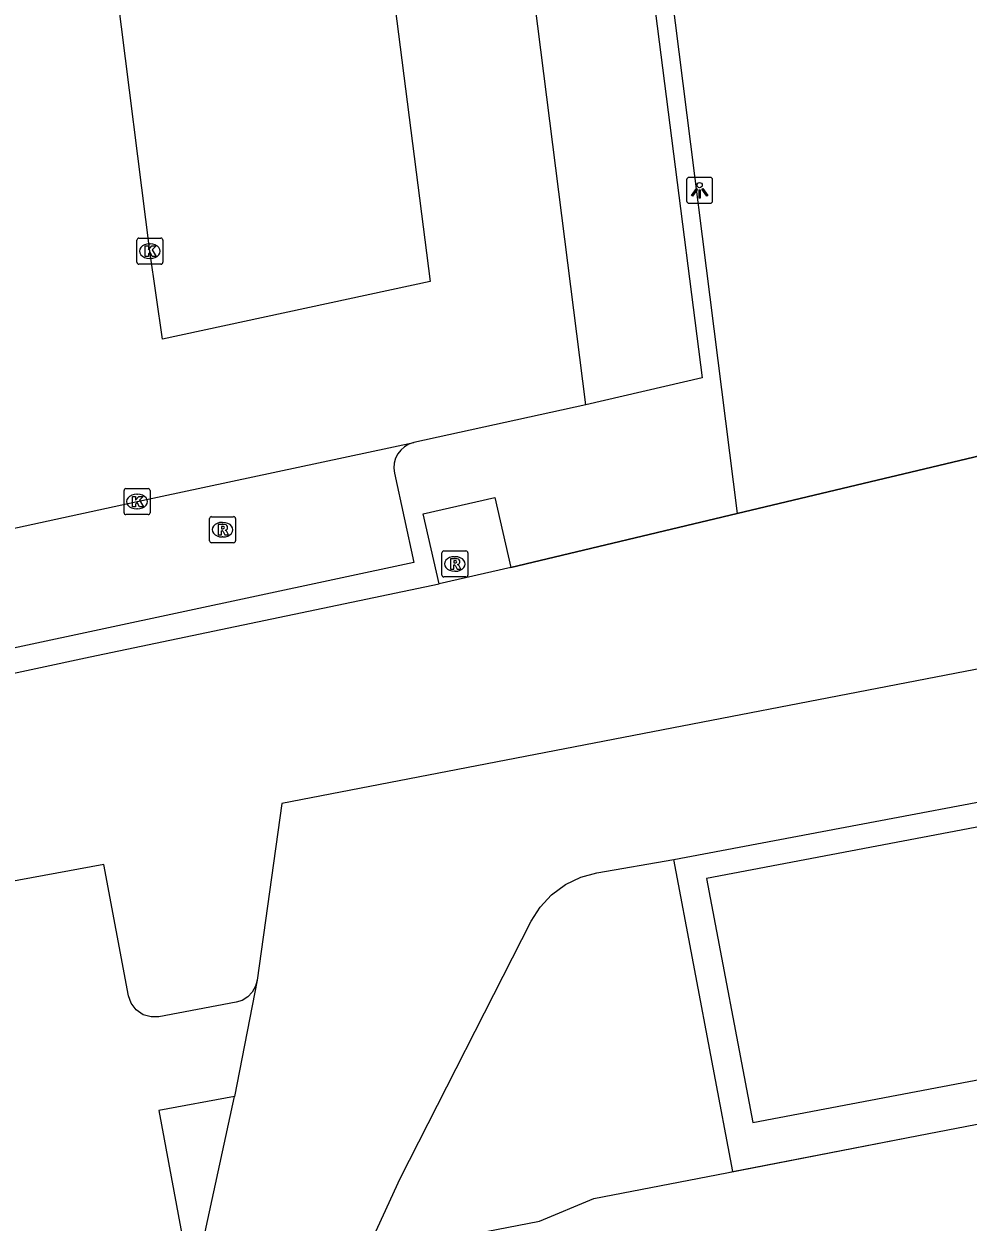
# Model space of a CAD drawing. Extents: x 161477 to 163040, y 383680 to 384868.
# Drawn here: x 161758.28 to 161794.54, y 383887.97 to 383933.99 of the extents above; entities that cross this region are included whole.
import ezdxf

# ---------------------------------------------------------------- set-up
doc = ezdxf.new("R2010")
doc.units = 0
for name, color, linetype in [('IMGEO_Groenvoorziening', 7, 'Continuous'), ('IMGEO_Hek', 7, 'Continuous'), ('IMGEO_Kolk', 7, 'Continuous'), ('IMGEO_Lichtpunt', 7, 'Continuous'), ('IMGEO_Pand', 7, 'Continuous'), ('IMGEO_Parkeervlak_open', 7, 'Continuous'), ('IMGEO_Rijbaan_lokaal_open', 7, 'Continuous'), ('IMGEO_Rioolput', 7, 'Continuous'), ('IMGEO_Spoorbaan_halfverhard', 7, 'Continuous'), ('IMGEO_Voetpad_open', 7, 'Continuous')]:
    doc.layers.add(name, color=color, linetype=linetype)

msp = doc.modelspace()

# ---------------------------------------------------------------- linework, layer by layer
at = {"layer": 'IMGEO_Groenvoorziening'}
for points in [[(161782.69, 383938.808), (161785.682, 383915.185)], [(161785.682, 383915.185), (161808.968, 383920.735), (161812.061, 383917.437)], [(161776.984, 383913.112), (161785.682, 383915.185)], [(161715.193, 383886.001), (161715.025, 383887.103), (161714.165, 383893.004), (161715.232, 383897.099), (161716.33, 383898.667), (161718.152, 383900.456), (161726.225, 383902.262), (161736.627, 383904.51), (161745.122, 383906.315), (161760.825, 383909.682), (161774.226, 383912.484)], [(161785.514, 383889.906), (161783.238, 383901.895)], [(161767.236, 383897.259), (161767.174, 383897.026), (161767.051, 383896.805), (161766.874, 383896.62), (161766.66, 383896.487), (161766.43, 383896.415), (161763.462, 383895.858), (161763.165, 383895.847), (161762.856, 383895.934), (161762.584, 383896.12), (161762.392, 383896.376), (161762.294, 383896.657), (161761.349, 383901.699), (161722.371, 383894.524), (161723.464, 383887.761)]]:
    msp.add_lwpolyline(points, dxfattribs=at)
at = {"layer": 'IMGEO_Hek'}
for points in [[(161808.968, 383920.735), (161785.682, 383915.185)], [(161785.682, 383915.185), (161776.984, 383913.112), (161774.226, 383912.484)], [(161745.122, 383906.315), (161760.825, 383909.682), (161774.226, 383912.484)], [(161722.078, 383878.305), (161733.201, 383880.57), (161733.173, 383880.718), (161759.825, 383885.639), (161762.093, 383884.874), (161764.602, 383885.314), (161764.771, 383885.439), (161765.685, 383886.113), (161770.75, 383887.114), (161771.445, 383886.853), (161771.671, 383886.768), (161778.078, 383888.005), (161780.165, 383888.875), (161785.283, 383889.861), (161792.641, 383891.294), (161800.007, 383892.712), (161812.228, 383895.079), (161824.037, 383897.352)]]:
    msp.add_lwpolyline(points, dxfattribs=at)
at = {"layer": 'IMGEO_Kolk'}
for p, q in [((161762.615, 383924.839), (161762.615, 383925.691)), ((161762.69, 383925.765), (161763.542, 383925.765)), ((161763.616, 383925.691), (161763.616, 383924.839)), ((161763.103, 383925.545), (161763.128, 383925.545)), ((161763.126, 383924.985), (161763.101, 383924.985)), ((161763.542, 383924.765), (161762.69, 383924.765)), ((161762.124, 383915.22), (161762.124, 383916.072)), ((161762.199, 383916.146), (161763.051, 383916.146)), ((161763.125, 383916.072), (161763.125, 383915.22)), ((161762.612, 383915.926), (161762.637, 383915.926)), ((161763.051, 383915.146), (161762.199, 383915.146)), ((161762.635, 383915.366), (161762.61, 383915.366))]:
    msp.add_line(p, q, dxfattribs=at)
for points in [[(161762.615, 383924.839), (161762.615, 383925.691)], [(161762.69, 383925.765), (161763.542, 383925.765)], [(161763.616, 383925.691), (161763.616, 383924.839)], [(161762.936, 383925.465), (161763.059, 383925.465), (161763.059, 383925.314), (161763.189, 383925.465), (161763.353, 383925.465), (161763.207, 383925.314), (161763.36, 383925.065), (161763.208, 383925.065), (161763.123, 383925.229), (161763.059, 383925.162), (161763.059, 383925.065), (161762.936, 383925.065), (161762.936, 383925.465)], [(161763.542, 383924.765), (161762.69, 383924.765)], [(161762.124, 383915.22), (161762.124, 383916.072)], [(161762.199, 383916.146), (161763.051, 383916.146)], [(161763.125, 383916.072), (161763.125, 383915.22)], [(161762.445, 383915.846), (161762.568, 383915.846), (161762.568, 383915.695), (161762.698, 383915.846), (161762.862, 383915.846), (161762.716, 383915.695), (161762.869, 383915.446), (161762.717, 383915.446), (161762.632, 383915.61), (161762.568, 383915.543), (161762.568, 383915.446), (161762.445, 383915.446), (161762.445, 383915.846)], [(161763.051, 383915.146), (161762.199, 383915.146)]]:
    msp.add_lwpolyline(points, dxfattribs=at)
for centre, start, end in [((161762.692, 383925.689), 91.552, 178.448), ((161762.692, 383925.689), 91.552, 178.448), ((161763.54, 383925.689), 1.552, 88.448), ((161763.54, 383925.689), 1.552, 88.448), ((161762.692, 383924.841), 181.552, 268.448), ((161762.692, 383924.841), 181.552, 268.448), ((161763.54, 383924.841), 271.552, 358.448), ((161763.54, 383924.841), 271.552, 358.448), ((161762.201, 383916.07), 91.552, 178.448), ((161762.201, 383916.07), 91.552, 178.448), ((161763.049, 383916.07), 1.552, 88.448), ((161763.049, 383916.07), 1.552, 88.448), ((161762.201, 383915.222), 181.552, 268.448), ((161762.201, 383915.222), 181.552, 268.448), ((161763.049, 383915.222), 271.552, 358.448), ((161763.049, 383915.222), 271.552, 358.448)]:
    msp.add_arc(centre, 0.0765, start, end, dxfattribs=at)
for centre, major_axis, ratio, start_param, end_param in [((161763.102, 383925.265), (-0.387, 0.002), 0.722429, 4.712389, 7.853982), ((161763.127, 383925.265), (-0.39, 0.002), 0.717154, 1.570796, 4.712389), ((161762.611, 383915.646), (-0.387, 0.002), 0.722429, 4.712389, 7.853982), ((161762.636, 383915.646), (-0.39, 0.002), 0.717154, 1.570796, 4.712389)]:
    msp.add_ellipse(centre, major_axis=major_axis, ratio=ratio, start_param=start_param, end_param=end_param, dxfattribs=at)
at = {"layer": 'IMGEO_Lichtpunt'}
for p, q in [((161783.735, 383928.005), (161783.735, 383927.198)), ((161783.735, 383928.005), (161783.735, 383927.198)), ((161784.637, 383928.1), (161783.829, 383928.1)), ((161784.637, 383928.1), (161783.829, 383928.1)), ((161784.731, 383927.198), (161784.731, 383928.005)), ((161784.731, 383927.198), (161784.731, 383928.005)), ((161783.829, 383927.104), (161784.637, 383927.104)), ((161783.829, 383927.104), (161784.637, 383927.104))]:
    msp.add_line(p, q, dxfattribs=at)
for points in [[(161784.109, 383927.669), (161784.148, 383927.641), (161783.96, 383927.379), (161783.922, 383927.406), (161784.109, 383927.669)], [(161784.211, 383927.621), (161784.258, 383927.621), (161784.258, 383927.299), (161784.211, 383927.299), (161784.211, 383927.621)], [(161784.321, 383927.641), (161784.359, 383927.668), (161784.546, 383927.406), (161784.507, 383927.378), (161784.321, 383927.641)]]:
    msp.add_lwpolyline(points, dxfattribs=at)
msp.add_circle((161784.234, 383927.803), 0.0994, dxfattribs=at)
for centre, start, end in [((161783.829, 383928.005), 90, 180), ((161783.829, 383928.005), 90, 180), ((161784.637, 383928.005), 0, 90), ((161784.637, 383928.005), 0, 90), ((161783.829, 383927.198), 180, 270), ((161783.829, 383927.198), 180, 270), ((161784.637, 383927.198), 270, 0), ((161784.637, 383927.198), 270, 360)]:
    msp.add_arc(centre, 0.0946, start, end, dxfattribs=at)
at = {"layer": 'IMGEO_Pand'}
msp.add_lwpolyline([(161804.125, 383904.891), (161784.496, 383901.165), (161786.276, 383891.788), (161823.722, 383898.897), (161822.28, 383906.491), (161810.184, 383904.195), (161809.846, 383905.977)], dxfattribs=at)
at = {"layer": 'IMGEO_Parkeervlak_open'}
for points in [[(161774.344, 383965.696), (161778.462, 383966.235), (161784.326, 383920.396), (161779.862, 383919.357)], [(161772.512, 383916.737), (161773.255, 383913.304), (161743.208, 383906.874)]]:
    msp.add_lwpolyline(points, dxfattribs=at)
msp.add_arc((161773.482, 383916.948), 0.993, 103.458, 192.2952, dxfattribs=at)
at = {"layer": 'IMGEO_Rijbaan_lokaal_open'}
for points in [[(161779.862, 383919.357), (161773.994, 383965.636)], [(161763.599, 383921.881), (161763.115, 383925.265), (161761.868, 383935.108), (161760.563, 383945.115), (161759.31, 383954.959), (161758.962, 383957.706), (161769.409, 383959.017), (161773.878, 383924.095), (161763.599, 383921.881)], [(161779.862, 383919.357), (161773.251, 383917.914)], [(161742.627, 383911.309), (161750.008, 383912.915), (161762.625, 383915.647), (161773.251, 383917.914)], [(161812.228, 383917.078), (161807.947, 383912.653), (161807.5, 383912.244), (161807, 383911.888), (161806.459, 383911.595), (161805.888, 383911.371), (161805.301, 383911.22), (161768.191, 383904.054), (161767.236, 383897.259)], [(161783.238, 383901.895), (161803.46, 383905.713), (161803.609, 383905.719), (161803.763, 383905.676), (161803.899, 383905.583), (161803.996, 383905.455), (161804.045, 383905.315), (161804.125, 383904.891)], [(161771.445, 383886.853), (161772.727, 383889.643), (161777.765, 383899.525), (161778.105, 383900.064), (161778.55, 383900.543), (161779.081, 383900.935), (161779.67, 383901.218), (161780.285, 383901.383), (161783.238, 383901.895)], [(161767.236, 383897.259), (161766.369, 383892.797)], [(161765.176, 383887.303), (161766.369, 383892.797)]]:
    msp.add_lwpolyline(points, dxfattribs=at)
at = {"layer": 'IMGEO_Rioolput'}
for p, q in [((161765.407, 383914.14), (161765.407, 383914.992)), ((161765.482, 383915.066), (161766.334, 383915.066)), ((161765.895, 383914.846), (161765.92, 383914.846)), ((161766.408, 383914.992), (161766.408, 383914.14)), ((161765.918, 383914.286), (161765.893, 383914.286)), ((161766.334, 383914.066), (161765.482, 383914.066)), ((161774.406, 383913.749), (161775.258, 383913.749)), ((161774.331, 383912.823), (161774.331, 383913.675)), ((161774.819, 383913.529), (161774.844, 383913.529)), ((161775.332, 383913.675), (161775.332, 383912.823)), ((161774.842, 383912.969), (161774.817, 383912.969)), ((161775.258, 383912.749), (161774.406, 383912.749))]:
    msp.add_line(p, q, dxfattribs=at)
for points in [[(161765.407, 383914.14), (161765.407, 383914.992)], [(161765.482, 383915.066), (161766.334, 383915.066)], [(161765.996, 383914.764), (161765.744, 383914.766), (161765.744, 383914.366)], [(161765.922, 383914.685), (161765.868, 383914.685), (161765.868, 383914.604)], [(161766.408, 383914.992), (161766.408, 383914.14)], [(161765.744, 383914.366), (161765.868, 383914.366), (161765.868, 383914.528), (161765.879, 383914.528)], [(161765.868, 383914.604), (161765.92, 383914.604)], [(161765.926, 383914.499), (161765.997, 383914.366), (161766.137, 383914.366), (161766.072, 383914.492)], [(161766.334, 383914.066), (161765.482, 383914.066)], [(161774.406, 383913.749), (161775.258, 383913.749)], [(161774.331, 383912.823), (161774.331, 383913.675)], [(161774.92, 383913.447), (161774.668, 383913.449), (161774.668, 383913.049)], [(161774.846, 383913.368), (161774.792, 383913.368), (161774.792, 383913.287)], [(161774.792, 383913.287), (161774.844, 383913.287)], [(161775.332, 383913.675), (161775.332, 383912.823)], [(161774.668, 383913.049), (161774.792, 383913.049), (161774.792, 383913.211), (161774.803, 383913.211)], [(161774.85, 383913.182), (161774.921, 383913.049), (161775.061, 383913.049), (161774.996, 383913.175)], [(161775.258, 383912.749), (161774.406, 383912.749)]]:
    msp.add_lwpolyline(points, dxfattribs=at)
for centre, radius, start, end in [((161765.484, 383914.99), 0.0765, 91.552, 178.448), ((161765.484, 383914.99), 0.0765, 91.552, 178.448), ((161765.928, 383914.589), 0.0964, 77.0061, 93.1865), ((161765.942, 383914.646), 0.0378, 276.6634, 79.6772), ((161765.995, 383914.654), 0.109, 350.3612, 89.416), ((161766.332, 383914.99), 0.0765, 1.552, 88.448), ((161766.332, 383914.99), 0.0765, 1.552, 88.448), ((161765.878, 383914.475), 0.0533, 26.0293, 88.6989), ((161765.904, 383914.793), 0.19, 274.7715, 282.9687), ((161765.993, 383914.654), 0.112, 277.5842, 350.9817), ((161765.977, 383914.439), 0.108, 29.5134, 73.7905), ((161765.484, 383914.142), 0.0765, 181.552, 268.448), ((161765.484, 383914.142), 0.0765, 181.552, 268.448), ((161766.332, 383914.142), 0.0765, 271.552, 358.448), ((161766.332, 383914.142), 0.0765, 271.552, 358.448), ((161774.408, 383913.673), 0.0765, 91.552, 178.448), ((161774.408, 383913.673), 0.0765, 91.552, 178.448), ((161775.256, 383913.673), 0.0765, 1.552, 88.448), ((161775.256, 383913.673), 0.0765, 1.552, 88.448), ((161774.828, 383913.476), 0.19, 274.7715, 282.9687), ((161774.852, 383913.272), 0.0964, 77.0061, 93.1865), ((161774.866, 383913.329), 0.0378, 276.6634, 79.6772), ((161774.919, 383913.337), 0.109, 350.3612, 89.416), ((161774.917, 383913.337), 0.112, 277.5842, 350.9817), ((161774.408, 383912.825), 0.0765, 181.552, 268.448), ((161774.408, 383912.825), 0.0765, 181.552, 268.448), ((161774.802, 383913.158), 0.0533, 26.0293, 88.6989), ((161774.901, 383913.122), 0.108, 29.5134, 73.7905), ((161775.256, 383912.825), 0.0765, 271.552, 358.448), ((161775.256, 383912.825), 0.0765, 271.552, 358.448)]:
    msp.add_arc(centre, radius, start, end, dxfattribs=at)
for centre, major_axis, ratio, start_param, end_param in [((161765.894, 383914.566), (-0.387, 0.002), 0.722429, 4.712389, 7.853982), ((161765.919, 383914.566), (-0.39, 0.002), 0.717154, 1.570796, 4.712389), ((161774.818, 383913.249), (-0.387, 0.002), 0.722429, 4.712389, 7.853982), ((161774.843, 383913.249), (-0.39, 0.002), 0.717154, 1.570796, 4.712389)]:
    msp.add_ellipse(centre, major_axis=major_axis, ratio=ratio, start_param=start_param, end_param=end_param, dxfattribs=at)
at = {"layer": 'IMGEO_Spoorbaan_halfverhard'}
for points in [[(161785.514, 383889.906), (161792.641, 383891.294), (161800.007, 383892.712), (161812.228, 383895.079), (161824.037, 383897.352), (161831.558, 383898.701), (161834.037, 383899.213), (161860.382, 383904.241), (161881.519, 383908.403)], [(161771.445, 383886.853), (161771.671, 383886.768), (161778.078, 383888.005), (161780.165, 383888.875), (161785.283, 383889.861), (161785.514, 383889.906)]]:
    msp.add_lwpolyline(points, dxfattribs=at)
at = {"layer": 'IMGEO_Voetpad_open'}
for points in [[(161774.226, 383912.484), (161773.612, 383915.18), (161776.37, 383915.808), (161776.984, 383913.112)], [(161776.984, 383913.112), (161774.226, 383912.484)], [(161766.369, 383892.797), (161763.458, 383892.256), (161764.405, 383887.161)]]:
    msp.add_lwpolyline(points, dxfattribs=at)

doc.saveas('drawing.dxf')
